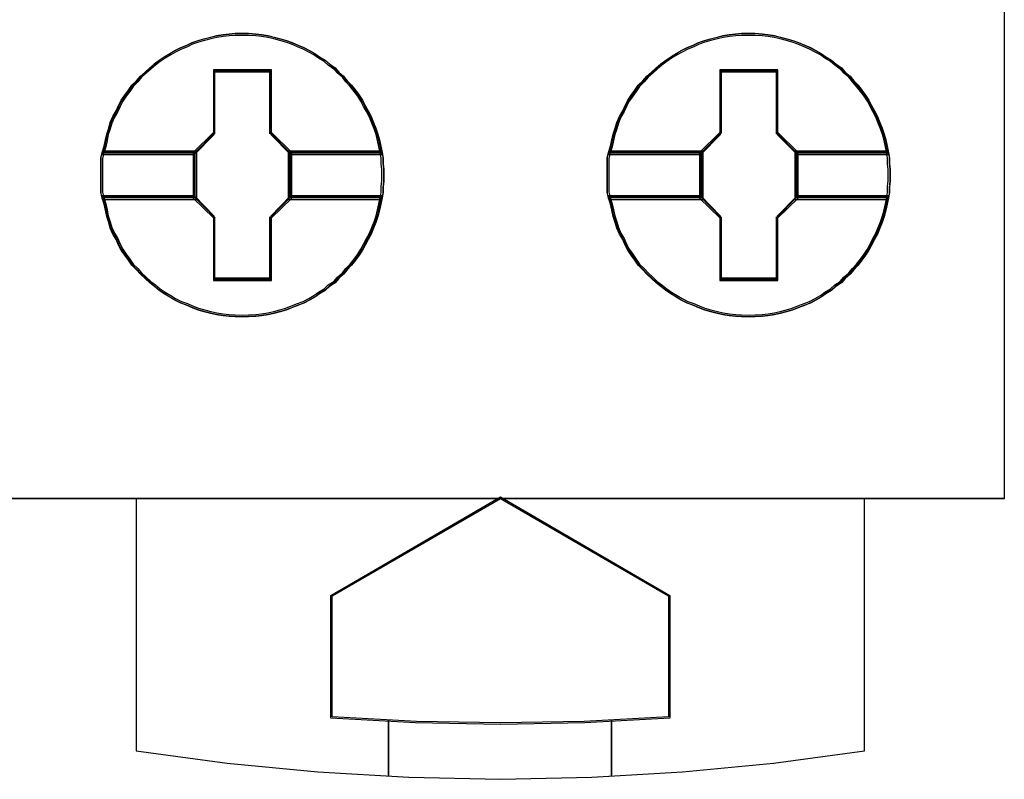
# Model space of a CAD drawing. Header units: millimetres. Extents: x -1290 to 1795, y -4192 to -1311.
# Tile 290 of 656: x 1438.03 to 1441.55, y -3724.18 to -3721.47. Entities that reach past the tile are written whole.
import ezdxf

# ---------------------------------------------------------------- set-up
doc = ezdxf.new("R2010")
doc.units = ezdxf.units.MM
doc.layers.add('45', color=7, linetype='Continuous')
doc.layers.add('Aparatura', color=7, linetype='Continuous', lineweight=13)

# ---------------------------------------------------------------- blocks, each defined once
blk = doc.blocks.new('*U230')
at = {"layer": '45', "color": 7}
for points in [[(405.515169, -383.516436), (423.516538, -383.516436), (423.516538, -383.516436), (423.516538, -466.476382), (423.516538, -466.476382), (405.515169, -466.476382), (405.515169, -466.476382), (405.515169, -383.516436), (405.515169, -383.516436)], [(405.520541, -383.520027), (423.511166, -383.520027), (423.511166, -466.470996), (405.520541, -466.470996), (405.520541, -383.520027)], [(412.432436, -460.695062), (412.432436, -460.801536), (412.420616, -460.902095), (412.420616, -461.002654), (412.402885, -461.103213), (412.379244, -461.215603), (412.355604, -461.322077), (412.326053, -461.434466), (412.290592, -461.540941), (412.24922, -461.6415), (412.207849, -461.747974), (412.154658, -461.842618), (412.101466, -461.943177), (412.054184, -462.03782), (411.995083, -462.126549), (411.930071, -462.215277), (411.859149, -462.304006), (411.782316, -462.386819), (411.717304, -462.463717), (411.628652, -462.540615), (411.56364, -462.617513), (411.463166, -462.682581), (411.386334, -462.753564), (411.285861, -462.812716), (411.203119, -462.871868), (411.108556, -462.925106), (411.008083, -462.978343), (410.907609, -463.019749), (410.795316, -463.061156), (410.694843, -463.102563), (410.58846, -463.132139), (410.476166, -463.161715), (410.369783, -463.185376), (410.25749, -463.203122), (410.151106, -463.214952), (410.021082, -463.220867), (409.914699, -463.226783), (409.778765, -463.220867), (409.672382, -463.214952), (409.560088, -463.203122), (409.447795, -463.185376), (409.341412, -463.161715), (409.223208, -463.132139), (409.116825, -463.102563), (409.010442, -463.061156), (408.915879, -463.019749), (408.809495, -462.978343), (408.703112, -462.925106), (408.614459, -462.871868), (408.513986, -462.812716), (408.425334, -462.753564), (408.336681, -462.682581), (408.253938, -462.617513), (408.171196, -462.540615), (408.088453, -462.463717), (408.017531, -462.386819), (407.934789, -462.304006), (407.875687, -462.215277), (407.810675, -462.126549), (407.745663, -462.03782), (407.698381, -461.943177), (407.65701, -461.842618), (407.597908, -461.747974), (407.550627, -461.6415), (407.521076, -461.540941), (407.485615, -461.434466), (407.461974, -461.322077), (407.438334, -461.215603), (407.402872, -461.103213), (407.379232, -461.002654), (407.379232, -460.902095), (407.379232, -460.801536), (407.379232, -460.695062), (407.379232, -460.594503), (407.379232, -460.493944), (407.379232, -460.393385), (407.402872, -460.292826), (407.438334, -460.180436), (407.461974, -460.068047), (407.485615, -459.961573), (407.521076, -459.855098), (407.550627, -459.754539), (407.597908, -459.648065), (407.65701, -459.547506), (407.698381, -459.452862), (407.745663, -459.358219), (407.810675, -459.26949), (407.875687, -459.180762), (407.934789, -459.092033), (408.017531, -459.00922), (408.088453, -458.926407), (408.171196, -458.855424), (408.253938, -458.778526), (408.336681, -458.707543), (408.425334, -458.642475), (408.513986, -458.583323), (408.614459, -458.524171), (408.703112, -458.470933), (408.809495, -458.417696), (408.915879, -458.37629), (409.010442, -458.328968), (409.116825, -458.293476), (409.223208, -458.2639), (409.341412, -458.234324), (409.447795, -458.210663), (409.560088, -458.192917), (409.672382, -458.181087), (409.778765, -458.169256), (409.914699, -458.169256), (410.021082, -458.169256), (410.151106, -458.181087), (410.25749, -458.192917), (410.369783, -458.210663), (410.476166, -458.234324), (410.58846, -458.2639), (410.694843, -458.293476), (410.795316, -458.328968), (410.907609, -458.37629), (411.008083, -458.417696), (411.108556, -458.470933), (411.203119, -458.524171), (411.285861, -458.583323), (411.386334, -458.642475), (411.463166, -458.707543), (411.56364, -458.778526), (411.628652, -458.855424), (411.717304, -458.926407), (411.782316, -459.00922), (411.859149, -459.092033), (411.930071, -459.180762), (411.995083, -459.26949), (412.054184, -459.358219), (412.101466, -459.452862), (412.154658, -459.547506), (412.207849, -459.648065), (412.24922, -459.754539), (412.290592, -459.855098), (412.326053, -459.961573), (412.355604, -460.068047), (412.379244, -460.180436), (412.402885, -460.292826), (412.420616, -460.393385), (412.420616, -460.493944), (412.432436, -460.594503), (412.432436, -460.695062)], [(409.914072, -458.169256), (409.778152, -458.169256), (409.67178, -458.181289), (409.559498, -458.193321), (409.447217, -458.21137), (409.340845, -458.235435), (409.222654, -458.265516), (409.116282, -458.295597), (409.00991, -458.331694), (408.915357, -458.379824), (408.808985, -458.421937), (408.702613, -458.476083), (408.613969, -458.530229), (408.513507, -458.590391), (408.424863, -458.650553), (408.33622, -458.716731), (408.253486, -458.788925), (408.170753, -458.867136), (408.088019, -458.93933), (408.017104, -459.023557), (407.93437, -459.107784), (407.875275, -459.198027), (407.81027, -459.28827), (407.745264, -459.378513), (407.697988, -459.474772), (407.656621, -459.571032), (407.597526, -459.673307), (407.550249, -459.781599), (407.520701, -459.883874), (407.485244, -459.992166), (407.461606, -460.100458), (407.437967, -460.214765), (407.40251, -460.329073), (409.051276, -460.329073), (409.40585, -459.968101), (409.40585, -458.837055), (410.416384, -458.837055), (410.416384, -459.968101), (410.770957, -460.329073), (412.401995, -460.329073), (412.378357, -460.214765), (412.354719, -460.100458), (412.325171, -459.992166), (412.289713, -459.883874), (412.248347, -459.781599), (412.20698, -459.673307), (412.153794, -459.571032), (412.100608, -459.474772), (412.053331, -459.378513), (411.994236, -459.28827), (411.929231, -459.198027), (411.858316, -459.107784), (411.781492, -459.023557), (411.716486, -458.93933), (411.627843, -458.867136), (411.562838, -458.788925), (411.462376, -458.716731), (411.385551, -458.650553), (411.285089, -458.590391), (411.202355, -458.530229), (411.107802, -458.476083), (411.00734, -458.421937), (410.906877, -458.379824), (410.794596, -458.331694), (410.694133, -458.295597), (410.587761, -458.265516), (410.47548, -458.235435), (410.369108, -458.21137), (410.256826, -458.193321), (410.150454, -458.181289), (410.020444, -458.169256), (409.914072, -458.169256)], [(407.40251, -460.329073), (409.051276, -460.329073), (409.40585, -459.968101), (409.40585, -458.837055), (410.416384, -458.837055), (410.416384, -459.968101), (410.770957, -460.329073), (412.401995, -460.329073), (412.378357, -460.214765), (412.354719, -460.100458), (412.325171, -459.992166), (412.289713, -459.883874), (412.248347, -459.781599), (412.20698, -459.673307), (412.153794, -459.571032), (412.100608, -459.474772), (412.053331, -459.378513), (411.994236, -459.28827), (411.929231, -459.198027), (411.858316, -459.107784), (411.781492, -459.023557), (411.716486, -458.93933), (411.627843, -458.867136), (411.562838, -458.788925), (411.462376, -458.716731), (411.385551, -458.650553), (411.285089, -458.590391), (411.202355, -458.530229), (411.107802, -458.476083), (411.00734, -458.421937), (410.906877, -458.379824), (410.794596, -458.331694), (410.694133, -458.295597), (410.587761, -458.265516), (410.47548, -458.235435), (410.369108, -458.21137), (410.256826, -458.193321), (410.150454, -458.181289), (410.020444, -458.169256), (409.914072, -458.169256), (409.778152, -458.169256), (409.67178, -458.181289), (409.559498, -458.193321), (409.447217, -458.21137), (409.340845, -458.235435), (409.222654, -458.265516), (409.116282, -458.295597), (409.00991, -458.331694), (408.915357, -458.379824), (408.808985, -458.421937), (408.702613, -458.476083), (408.613969, -458.530229), (408.513507, -458.590391), (408.424863, -458.650553), (408.33622, -458.716731), (408.253486, -458.788925), (408.170753, -458.867136), (408.088019, -458.93933), (408.017104, -459.023557), (407.93437, -459.107784), (407.875275, -459.198027), (407.81027, -459.28827), (407.745264, -459.378513), (407.697988, -459.474772), (407.656621, -459.571032), (407.597526, -459.673307), (407.550249, -459.781599), (407.520701, -459.883874), (407.485244, -459.992166), (407.461606, -460.100458), (407.437967, -460.214765), (407.40251, -460.329073)], [(409.913928, -458.199778), (409.779663, -458.199778), (409.674587, -458.21147), (409.563672, -458.223162), (409.452758, -458.240701), (409.347681, -458.264085), (409.23093, -458.293316), (409.125853, -458.322547), (409.020776, -458.357624), (408.927375, -458.404393), (408.822298, -458.445317), (408.717221, -458.497932), (408.629658, -458.550548), (408.530418, -458.609009), (408.442855, -458.667471), (408.355291, -458.731779), (408.273564, -458.801933), (408.191838, -458.877933), (408.110112, -458.948087), (408.040061, -459.029934), (407.958334, -459.11178), (407.899959, -459.199472), (407.835745, -459.287165), (407.771531, -459.374857), (407.724831, -459.468396), (407.683968, -459.561935), (407.625592, -459.66132), (407.578891, -459.766551), (407.549703, -459.865936), (407.514677, -459.971167), (407.491327, -460.076398), (407.467977, -460.187475), (407.432951, -460.298552), (409.061639, -460.298552), (409.411895, -459.947782), (409.411895, -458.848702), (410.410123, -458.848702), (410.410123, -459.947782), (410.760379, -460.298552), (412.371554, -460.298552), (412.348204, -460.187475), (412.324853, -460.076398), (412.295665, -459.971167), (412.26064, -459.865936), (412.219777, -459.766551), (412.178914, -459.66132), (412.126375, -459.561935), (412.073837, -459.468396), (412.027136, -459.374857), (411.96876, -459.287165), (411.904547, -459.199472), (411.834496, -459.11178), (411.758607, -459.029934), (411.694393, -458.948087), (411.60683, -458.877933), (411.542616, -458.801933), (411.443377, -458.731779), (411.367488, -458.667471), (411.268249, -458.609009), (411.186523, -458.550548), (411.093121, -458.497932), (410.993882, -458.445317), (410.894643, -458.404393), (410.783729, -458.357624), (410.68449, -458.322547), (410.579413, -458.293316), (410.468499, -458.264085), (410.363422, -458.240701), (410.252508, -458.223162), (410.147431, -458.21147), (410.019004, -458.199778), (409.913928, -458.199778)], [(407.432951, -460.298552), (409.061639, -460.298552), (409.411895, -459.947782), (409.411895, -458.848702), (410.410123, -458.848702), (410.410123, -459.947782), (410.760379, -460.298552), (412.371554, -460.298552), (412.348204, -460.187475), (412.324853, -460.076398), (412.295665, -459.971167), (412.26064, -459.865936), (412.219777, -459.766551), (412.178914, -459.66132), (412.126375, -459.561935), (412.073837, -459.468396), (412.027136, -459.374857), (411.96876, -459.287165), (411.904547, -459.199472), (411.834496, -459.11178), (411.758607, -459.029934), (411.694393, -458.948087), (411.60683, -458.877933), (411.542616, -458.801933), (411.443377, -458.731779), (411.367488, -458.667471), (411.268249, -458.609009), (411.186523, -458.550548), (411.093121, -458.497932), (410.993882, -458.445317), (410.894643, -458.404393), (410.783729, -458.357624), (410.68449, -458.322547), (410.579413, -458.293316), (410.468499, -458.264085), (410.363422, -458.240701), (410.252508, -458.223162), (410.147431, -458.21147), (410.019004, -458.199778), (409.913928, -458.199778), (409.779663, -458.199778), (409.674587, -458.21147), (409.563672, -458.223162), (409.452758, -458.240701), (409.347681, -458.264085), (409.23093, -458.293316), (409.125853, -458.322547), (409.020776, -458.357624), (408.927375, -458.404393), (408.822298, -458.445317), (408.717221, -458.497932), (408.629658, -458.550548), (408.530418, -458.609009), (408.442855, -458.667471), (408.355291, -458.731779), (408.273564, -458.801933), (408.191838, -458.877933), (408.110112, -458.948087), (408.040061, -459.029934), (407.958334, -459.11178), (407.899959, -459.199472), (407.835745, -459.287165), (407.771531, -459.374857), (407.724831, -459.468396), (407.683968, -459.561935), (407.625592, -459.66132), (407.578891, -459.766551), (407.549703, -459.865936), (407.514677, -459.971167), (407.491327, -460.076398), (407.467977, -460.187475), (407.432951, -460.298552)], [(421.476991, -460.695062), (421.476991, -460.801536), (421.465171, -460.902095), (421.465171, -461.002654), (421.44744, -461.103213), (421.4238, -461.215603), (421.400159, -461.322077), (421.370608, -461.434466), (421.335147, -461.540941), (421.293776, -461.6415), (421.252404, -461.747974), (421.199213, -461.842618), (421.146021, -461.943177), (421.09874, -462.03782), (421.039638, -462.126549), (420.974626, -462.215277), (420.903704, -462.304006), (420.826871, -462.386819), (420.761859, -462.463717), (420.673207, -462.540615), (420.608195, -462.617513), (420.507722, -462.682581), (420.430889, -462.753564), (420.330416, -462.812716), (420.247674, -462.871868), (420.153111, -462.925106), (420.052638, -462.978343), (419.952165, -463.019749), (419.839871, -463.061156), (419.739398, -463.102563), (419.633015, -463.132139), (419.520722, -463.161715), (419.414338, -463.185376), (419.302045, -463.203122), (419.195662, -463.214952), (419.065638, -463.220867), (418.959254, -463.226783), (418.82332, -463.220867), (418.716937, -463.214952), (418.604644, -463.203122), (418.49235, -463.185376), (418.385967, -463.161715), (418.267763, -463.132139), (418.16138, -463.102563), (418.054997, -463.061156), (417.960434, -463.019749), (417.854051, -462.978343), (417.747667, -462.925106), (417.659015, -462.871868), (417.558542, -462.812716), (417.469889, -462.753564), (417.381236, -462.682581), (417.298494, -462.617513), (417.215751, -462.540615), (417.133009, -462.463717), (417.062086, -462.386819), (416.979344, -462.304006), (416.920242, -462.215277), (416.85523, -462.126549), (416.790218, -462.03782), (416.742937, -461.943177), (416.701565, -461.842618), (416.642464, -461.747974), (416.595182, -461.6415), (416.565631, -461.540941), (416.53017, -461.434466), (416.50653, -461.322077), (416.482889, -461.215603), (416.447428, -461.103213), (416.423787, -461.002654), (416.423787, -460.902095), (416.423787, -460.801536), (416.423787, -460.695062), (416.423787, -460.594503), (416.423787, -460.493944), (416.423787, -460.393385), (416.447428, -460.292826), (416.482889, -460.180436), (416.50653, -460.068047), (416.53017, -459.961573), (416.565631, -459.855098), (416.595182, -459.754539), (416.642464, -459.648065), (416.701565, -459.547506), (416.742937, -459.452862), (416.790218, -459.358219), (416.85523, -459.26949), (416.920242, -459.180762), (416.979344, -459.092033), (417.062086, -459.00922), (417.133009, -458.926407), (417.215751, -458.855424), (417.298494, -458.778526), (417.381236, -458.707543), (417.469889, -458.642475), (417.558542, -458.583323), (417.659015, -458.524171), (417.747667, -458.470933), (417.854051, -458.417696), (417.960434, -458.37629), (418.054997, -458.328968), (418.16138, -458.293476), (418.267763, -458.2639), (418.385967, -458.234324), (418.49235, -458.210663), (418.604644, -458.192917), (418.716937, -458.181087), (418.82332, -458.169256), (418.959254, -458.169256), (419.065638, -458.169256), (419.195662, -458.181087), (419.302045, -458.192917), (419.414338, -458.210663), (419.520722, -458.234324), (419.633015, -458.2639), (419.739398, -458.293476), (419.839871, -458.328968), (419.952165, -458.37629), (420.052638, -458.417696), (420.153111, -458.470933), (420.247674, -458.524171), (420.330416, -458.583323), (420.430889, -458.642475), (420.507722, -458.707543), (420.608195, -458.778526), (420.673207, -458.855424), (420.761859, -458.926407), (420.826871, -459.00922), (420.903704, -459.092033), (420.974626, -459.180762), (421.039638, -459.26949), (421.09874, -459.358219), (421.146021, -459.452862), (421.199213, -459.547506), (421.252404, -459.648065), (421.293776, -459.754539), (421.335147, -459.855098), (421.370608, -459.961573), (421.400159, -460.068047), (421.4238, -460.180436), (421.44744, -460.292826), (421.465171, -460.393385), (421.465171, -460.493944), (421.476991, -460.594503), (421.476991, -460.695062)], [(418.958627, -458.169256), (418.822707, -458.169256), (418.716335, -458.181289), (418.604054, -458.193321), (418.491772, -458.21137), (418.3854, -458.235435), (418.267209, -458.265516), (418.160837, -458.295597), (418.054465, -458.331694), (417.959912, -458.379824), (417.85354, -458.421937), (417.747168, -458.476083), (417.658525, -458.530229), (417.558062, -458.590391), (417.469419, -458.650553), (417.380775, -458.716731), (417.298042, -458.788925), (417.215308, -458.867136), (417.132574, -458.93933), (417.061659, -459.023557), (416.978926, -459.107784), (416.91983, -459.198027), (416.854825, -459.28827), (416.78982, -459.378513), (416.742543, -459.474772), (416.701176, -459.571032), (416.642081, -459.673307), (416.594804, -459.781599), (416.565257, -459.883874), (416.529799, -459.992166), (416.506161, -460.100458), (416.482523, -460.214765), (416.447065, -460.329073), (418.095832, -460.329073), (418.450405, -459.968101), (418.450405, -458.837055), (419.460939, -458.837055), (419.460939, -459.968101), (419.815513, -460.329073), (421.44655, -460.329073), (421.422912, -460.214765), (421.399274, -460.100458), (421.369726, -459.992166), (421.334269, -459.883874), (421.292902, -459.781599), (421.251535, -459.673307), (421.198349, -459.571032), (421.145163, -459.474772), (421.097886, -459.378513), (421.038791, -459.28827), (420.973786, -459.198027), (420.902871, -459.107784), (420.826047, -459.023557), (420.761042, -458.93933), (420.672398, -458.867136), (420.607393, -458.788925), (420.506931, -458.716731), (420.430107, -458.650553), (420.329644, -458.590391), (420.24691, -458.530229), (420.152357, -458.476083), (420.051895, -458.421937), (419.951432, -458.379824), (419.839151, -458.331694), (419.738688, -458.295597), (419.632316, -458.265516), (419.520035, -458.235435), (419.413663, -458.21137), (419.301381, -458.193321), (419.195009, -458.181289), (419.064999, -458.169256), (418.958627, -458.169256)], [(416.447065, -460.329073), (418.095832, -460.329073), (418.450405, -459.968101), (418.450405, -458.837055), (419.460939, -458.837055), (419.460939, -459.968101), (419.815513, -460.329073), (421.44655, -460.329073), (421.422912, -460.214765), (421.399274, -460.100458), (421.369726, -459.992166), (421.334269, -459.883874), (421.292902, -459.781599), (421.251535, -459.673307), (421.198349, -459.571032), (421.145163, -459.474772), (421.097886, -459.378513), (421.038791, -459.28827), (420.973786, -459.198027), (420.902871, -459.107784), (420.826047, -459.023557), (420.761042, -458.93933), (420.672398, -458.867136), (420.607393, -458.788925), (420.506931, -458.716731), (420.430107, -458.650553), (420.329644, -458.590391), (420.24691, -458.530229), (420.152357, -458.476083), (420.051895, -458.421937), (419.951432, -458.379824), (419.839151, -458.331694), (419.738688, -458.295597), (419.632316, -458.265516), (419.520035, -458.235435), (419.413663, -458.21137), (419.301381, -458.193321), (419.195009, -458.181289), (419.064999, -458.169256), (418.958627, -458.169256), (418.822707, -458.169256), (418.716335, -458.181289), (418.604054, -458.193321), (418.491772, -458.21137), (418.3854, -458.235435), (418.267209, -458.265516), (418.160837, -458.295597), (418.054465, -458.331694), (417.959912, -458.379824), (417.85354, -458.421937), (417.747168, -458.476083), (417.658525, -458.530229), (417.558062, -458.590391), (417.469419, -458.650553), (417.380775, -458.716731), (417.298042, -458.788925), (417.215308, -458.867136), (417.132574, -458.93933), (417.061659, -459.023557), (416.978926, -459.107784), (416.91983, -459.198027), (416.854825, -459.28827), (416.78982, -459.378513), (416.742543, -459.474772), (416.701176, -459.571032), (416.642081, -459.673307), (416.594804, -459.781599), (416.565257, -459.883874), (416.529799, -459.992166), (416.506161, -460.100458), (416.482523, -460.214765), (416.447065, -460.329073)], [(418.958483, -458.199778), (418.824218, -458.199778), (418.719142, -458.21147), (418.608228, -458.223162), (418.497313, -458.240701), (418.392237, -458.264085), (418.275485, -458.293316), (418.170408, -458.322547), (418.065331, -458.357624), (417.97193, -458.404393), (417.866853, -458.445317), (417.761777, -458.497932), (417.674213, -458.550548), (417.574974, -458.609009), (417.48741, -458.667471), (417.399846, -458.731779), (417.31812, -458.801933), (417.236393, -458.877933), (417.154667, -458.948087), (417.084616, -459.029934), (417.00289, -459.11178), (416.944514, -459.199472), (416.8803, -459.287165), (416.816087, -459.374857), (416.769386, -459.468396), (416.728523, -459.561935), (416.670147, -459.66132), (416.623446, -459.766551), (416.594258, -459.865936), (416.559233, -459.971167), (416.535882, -460.076398), (416.512532, -460.187475), (416.477506, -460.298552), (418.106195, -460.298552), (418.45645, -459.947782), (418.45645, -458.848702), (419.454678, -458.848702), (419.454678, -459.947782), (419.804934, -460.298552), (421.416109, -460.298552), (421.392759, -460.187475), (421.369409, -460.076398), (421.340221, -459.971167), (421.305195, -459.865936), (421.264332, -459.766551), (421.223469, -459.66132), (421.17093, -459.561935), (421.118392, -459.468396), (421.071691, -459.374857), (421.013315, -459.287165), (420.949102, -459.199472), (420.879051, -459.11178), (420.803162, -459.029934), (420.738949, -458.948087), (420.651385, -458.877933), (420.587171, -458.801933), (420.487932, -458.731779), (420.412043, -458.667471), (420.312804, -458.609009), (420.231078, -458.550548), (420.137677, -458.497932), (420.038438, -458.445317), (419.939199, -458.404393), (419.828284, -458.357624), (419.729045, -458.322547), (419.623969, -458.293316), (419.513054, -458.264085), (419.407978, -458.240701), (419.297063, -458.223162), (419.191987, -458.21147), (419.06356, -458.199778), (418.958483, -458.199778)], [(416.477506, -460.298552), (418.106195, -460.298552), (418.45645, -459.947782), (418.45645, -458.848702), (419.454678, -458.848702), (419.454678, -459.947782), (419.804934, -460.298552), (421.416109, -460.298552), (421.392759, -460.187475), (421.369409, -460.076398), (421.340221, -459.971167), (421.305195, -459.865936), (421.264332, -459.766551), (421.223469, -459.66132), (421.17093, -459.561935), (421.118392, -459.468396), (421.071691, -459.374857), (421.013315, -459.287165), (420.949102, -459.199472), (420.879051, -459.11178), (420.803162, -459.029934), (420.738949, -458.948087), (420.651385, -458.877933), (420.587171, -458.801933), (420.487932, -458.731779), (420.412043, -458.667471), (420.312804, -458.609009), (420.231078, -458.550548), (420.137677, -458.497932), (420.038438, -458.445317), (419.939199, -458.404393), (419.828284, -458.357624), (419.729045, -458.322547), (419.623969, -458.293316), (419.513054, -458.264085), (419.407978, -458.240701), (419.297063, -458.223162), (419.191987, -458.21147), (419.06356, -458.199778), (418.958483, -458.199778), (418.824218, -458.199778), (418.719142, -458.21147), (418.608228, -458.223162), (418.497313, -458.240701), (418.392237, -458.264085), (418.275485, -458.293316), (418.170408, -458.322547), (418.065331, -458.357624), (417.97193, -458.404393), (417.866853, -458.445317), (417.761777, -458.497932), (417.674213, -458.550548), (417.574974, -458.609009), (417.48741, -458.667471), (417.399846, -458.731779), (417.31812, -458.801933), (417.236393, -458.877933), (417.154667, -458.948087), (417.084616, -459.029934), (417.00289, -459.11178), (416.944514, -459.199472), (416.8803, -459.287165), (416.816087, -459.374857), (416.769386, -459.468396), (416.728523, -459.561935), (416.670147, -459.66132), (416.623446, -459.766551), (416.594258, -459.865936), (416.559233, -459.971167), (416.535882, -460.076398), (416.512532, -460.187475), (416.477506, -460.298552)], [(410.428906, -458.817381), (409.393506, -458.817381), (409.393506, -459.933941), (409.030208, -460.29029), (409.030208, -461.103954), (409.393506, -461.460303), (409.393506, -462.576863), (410.428906, -462.576863), (410.428906, -461.460303), (410.792204, -461.103954), (410.792204, -460.29029), (410.428906, -459.933941), (410.428906, -458.817381)], [(410.411387, -458.847902), (409.412815, -458.847902), (409.412815, -459.946333), (409.062439, -460.296896), (409.062439, -461.097348), (409.412815, -461.447911), (409.412815, -462.546342), (410.411387, -462.546342), (410.411387, -461.447911), (410.761763, -461.097348), (410.761763, -460.296896), (410.411387, -459.946333), (410.411387, -458.847902)], [(409.404453, -458.840721), (410.419749, -458.840721), (409.404453, -458.840721)], [(409.404453, -459.955639), (409.404453, -458.840721), (409.404453, -459.955639)], [(410.401843, -459.955639), (410.401843, -458.840721), (410.401843, -459.955639)], [(419.473461, -458.817381), (418.438061, -458.817381), (418.438061, -459.933941), (418.074763, -460.29029), (418.074763, -461.103954), (418.438061, -461.460303), (418.438061, -462.576863), (419.473461, -462.576863), (419.473461, -461.460303), (419.836759, -461.103954), (419.836759, -460.29029), (419.473461, -459.933941), (419.473461, -458.817381)], [(419.455942, -458.847902), (418.457371, -458.847902), (418.457371, -459.946333), (418.106995, -460.296896), (418.106995, -461.097348), (418.457371, -461.447911), (418.457371, -462.546342), (419.455942, -462.546342), (419.455942, -461.447911), (419.806318, -461.097348), (419.806318, -460.296896), (419.455942, -459.946333), (419.455942, -458.847902)], [(418.449008, -458.840721), (419.464305, -458.840721), (418.449008, -458.840721)], [(418.449008, -459.955639), (418.449008, -458.840721), (418.449008, -459.955639)], [(419.446398, -459.955639), (419.446398, -458.840721), (419.446398, -459.955639)], [(409.053486, -460.305734), (409.420569, -459.937685), (409.053486, -460.305734)], [(410.768925, -460.305734), (410.401843, -459.937685), (410.768925, -460.305734)], [(418.098041, -460.305734), (418.465124, -459.937685), (418.098041, -460.305734)], [(419.813481, -460.305734), (419.446398, -459.937685), (419.813481, -460.305734)], [(409.094671, -460.266236), (407.403478, -460.266236), (407.379232, -460.373394), (407.379232, -460.480552), (407.379232, -460.58771), (407.379232, -460.694868), (407.379232, -460.808329), (407.379232, -460.915487), (407.379232, -461.022645), (407.403478, -461.129803), (409.094671, -461.129803), (409.094671, -460.266236)], [(409.094671, -461.129803), (409.094671, -460.266236), (407.403478, -460.266236), (407.379232, -460.373394), (407.379232, -460.480552), (407.379232, -460.58771), (407.379232, -460.694868), (407.379232, -460.808329), (407.379232, -460.915487), (407.379232, -461.022645), (407.403478, -461.129803), (409.094671, -461.129803)], [(409.06423, -460.296757), (407.433059, -460.296757), (407.409673, -460.396117), (407.409673, -460.495478), (407.409673, -460.594839), (407.409673, -460.694199), (407.409673, -460.799405), (407.409673, -460.898766), (407.409673, -460.998126), (407.433059, -461.097487), (409.06423, -461.097487), (409.06423, -460.296757)], [(409.06423, -461.097487), (409.06423, -460.296757), (407.433059, -460.296757), (407.409673, -460.396117), (407.409673, -460.495478), (407.409673, -460.594839), (407.409673, -460.694199), (407.409673, -460.799405), (407.409673, -460.898766), (407.409673, -460.998126), (407.433059, -461.097487), (409.06423, -461.097487)], [(407.425789, -460.289575), (409.071393, -460.289575), (407.425789, -460.289575)], [(409.053486, -460.289575), (409.053486, -461.106464), (409.053486, -460.289575)], [(412.402135, -460.266236), (410.729531, -460.266236), (410.729531, -461.129803), (412.402135, -461.129803), (412.420316, -461.022645), (412.420316, -460.915487), (412.432436, -460.808329), (412.432436, -460.694868), (412.432436, -460.58771), (412.420316, -460.480552), (412.420316, -460.373394), (412.402135, -460.266236)], [(410.729531, -460.266236), (410.729531, -461.129803), (412.402135, -461.129803), (412.420316, -461.022645), (412.420316, -460.915487), (412.432436, -460.808329), (412.432436, -460.694868), (412.432436, -460.58771), (412.420316, -460.480552), (412.420316, -460.373394), (412.402135, -460.266236), (410.729531, -460.266236)], [(410.75281, -460.289575), (412.378717, -460.289575), (410.75281, -460.289575)], [(410.75281, -460.289575), (410.75281, -461.106464), (410.75281, -460.289575)], [(412.372778, -460.296757), (410.759972, -460.296757), (410.759972, -461.097487), (412.372778, -461.097487), (412.390308, -460.998126), (412.390308, -460.898766), (412.401995, -460.799405), (412.401995, -460.694199), (412.401995, -460.594839), (412.390308, -460.495478), (412.390308, -460.396117), (412.372778, -460.296757)], [(410.759972, -460.296757), (410.759972, -461.097487), (412.372778, -461.097487), (412.390308, -460.998126), (412.390308, -460.898766), (412.401995, -460.799405), (412.401995, -460.694199), (412.401995, -460.594839), (412.390308, -460.495478), (412.390308, -460.396117), (412.372778, -460.296757), (410.759972, -460.296757)], [(418.139226, -460.266236), (416.448033, -460.266236), (416.423787, -460.373394), (416.423787, -460.480552), (416.423787, -460.58771), (416.423787, -460.694868), (416.423787, -460.808329), (416.423787, -460.915487), (416.423787, -461.022645), (416.448033, -461.129803), (418.139226, -461.129803), (418.139226, -460.266236)], [(418.139226, -461.129803), (418.139226, -460.266236), (416.448033, -460.266236), (416.423787, -460.373394), (416.423787, -460.480552), (416.423787, -460.58771), (416.423787, -460.694868), (416.423787, -460.808329), (416.423787, -460.915487), (416.423787, -461.022645), (416.448033, -461.129803), (418.139226, -461.129803)], [(418.108785, -460.296757), (416.477614, -460.296757), (416.454228, -460.396117), (416.454228, -460.495478), (416.454228, -460.594839), (416.454228, -460.694199), (416.454228, -460.799405), (416.454228, -460.898766), (416.454228, -460.998126), (416.477614, -461.097487), (418.108785, -461.097487), (418.108785, -460.296757)], [(418.108785, -461.097487), (418.108785, -460.296757), (416.477614, -460.296757), (416.454228, -460.396117), (416.454228, -460.495478), (416.454228, -460.594839), (416.454228, -460.694199), (416.454228, -460.799405), (416.454228, -460.898766), (416.454228, -460.998126), (416.477614, -461.097487), (418.108785, -461.097487)], [(416.470344, -460.289575), (418.115948, -460.289575), (416.470344, -460.289575)], [(418.098041, -460.289575), (418.098041, -461.106464), (418.098041, -460.289575)], [(421.446691, -460.266236), (419.774087, -460.266236), (419.774087, -461.129803), (421.446691, -461.129803), (421.464871, -461.022645), (421.464871, -460.915487), (421.476991, -460.808329), (421.476991, -460.694868), (421.476991, -460.58771), (421.464871, -460.480552), (421.464871, -460.373394), (421.446691, -460.266236)], [(419.774087, -460.266236), (419.774087, -461.129803), (421.446691, -461.129803), (421.464871, -461.022645), (421.464871, -460.915487), (421.476991, -460.808329), (421.476991, -460.694868), (421.476991, -460.58771), (421.464871, -460.480552), (421.464871, -460.373394), (421.446691, -460.266236), (419.774087, -460.266236)], [(419.797365, -460.289575), (421.423272, -460.289575), (419.797365, -460.289575)], [(419.797365, -460.289575), (419.797365, -461.106464), (419.797365, -460.289575)], [(421.415574, -460.296757), (419.804528, -460.296757), (419.804528, -461.097487), (421.415574, -461.097487), (421.433085, -460.998126), (421.433085, -460.898766), (421.44476, -460.799405), (421.44476, -460.694199), (421.44476, -460.594839), (421.433085, -460.495478), (421.433085, -460.396117), (421.415574, -460.296757)], [(419.804528, -460.296757), (419.804528, -461.097487), (421.415574, -461.097487), (421.433085, -460.998126), (421.433085, -460.898766), (421.44476, -460.799405), (421.44476, -460.694199), (421.44476, -460.594839), (421.433085, -460.495478), (421.433085, -460.396117), (421.415574, -460.296757), (419.804528, -460.296757)], [(412.401995, -461.06517), (410.770957, -461.06517), (410.416384, -461.426443), (410.416384, -462.558429), (409.40585, -462.558429), (409.40585, -461.426443), (409.051276, -461.06517), (407.40251, -461.06517), (407.437967, -461.179573), (407.461606, -461.287955), (407.485244, -461.402358), (407.520701, -461.510739), (407.550249, -461.6131), (407.597526, -461.721482), (407.656621, -461.817821), (407.697988, -461.920181), (407.745264, -462.016521), (407.81027, -462.106839), (407.875275, -462.197157), (407.93437, -462.287475), (408.017104, -462.371772), (408.088019, -462.450047), (408.170753, -462.528323), (408.253486, -462.606599), (408.33622, -462.672832), (408.424863, -462.745086), (408.513507, -462.805298), (408.613969, -462.86551), (408.702613, -462.919701), (408.808985, -462.973892), (408.915357, -463.01604), (409.00991, -463.058189), (409.116282, -463.100337), (409.222654, -463.130443), (409.340845, -463.160549), (409.447217, -463.184634), (409.559498, -463.202698), (409.67178, -463.21474), (409.778152, -463.220761), (409.914072, -463.226783), (410.020444, -463.220761), (410.150454, -463.21474), (410.256826, -463.202698), (410.369108, -463.184634), (410.47548, -463.160549), (410.587761, -463.130443), (410.694133, -463.100337), (410.794596, -463.058189), (410.906877, -463.01604), (411.00734, -462.973892), (411.107802, -462.919701), (411.202355, -462.86551), (411.285089, -462.805298), (411.385551, -462.745086), (411.462376, -462.672832), (411.562838, -462.606599), (411.627843, -462.528323), (411.716486, -462.450047), (411.781492, -462.371772), (411.858316, -462.287475), (411.929231, -462.197157), (411.994236, -462.106839), (412.053331, -462.016521), (412.100608, -461.920181), (412.153794, -461.817821), (412.20698, -461.721482), (412.248347, -461.6131), (412.289713, -461.510739), (412.325171, -461.402358), (412.354719, -461.287955), (412.378357, -461.179573), (412.401995, -461.06517)], [(409.40585, -462.558429), (409.40585, -461.426443), (409.051276, -461.06517), (407.40251, -461.06517), (407.437967, -461.179573), (407.461606, -461.287955), (407.485244, -461.402358), (407.520701, -461.510739), (407.550249, -461.6131), (407.597526, -461.721482), (407.656621, -461.817821), (407.697988, -461.920181), (407.745264, -462.016521), (407.81027, -462.106839), (407.875275, -462.197157), (407.93437, -462.287475), (408.017104, -462.371772), (408.088019, -462.450047), (408.170753, -462.528323), (408.253486, -462.606599), (408.33622, -462.672832), (408.424863, -462.745086), (408.513507, -462.805298), (408.613969, -462.86551), (408.702613, -462.919701), (408.808985, -462.973892), (408.915357, -463.01604), (409.00991, -463.058189), (409.116282, -463.100337), (409.222654, -463.130443), (409.340845, -463.160549), (409.447217, -463.184634), (409.559498, -463.202698), (409.67178, -463.21474), (409.778152, -463.220761), (409.914072, -463.226783), (410.020444, -463.220761), (410.150454, -463.21474), (410.256826, -463.202698), (410.369108, -463.184634), (410.47548, -463.160549), (410.587761, -463.130443), (410.694133, -463.100337), (410.794596, -463.058189), (410.906877, -463.01604), (411.00734, -462.973892), (411.107802, -462.919701), (411.202355, -462.86551), (411.285089, -462.805298), (411.385551, -462.745086), (411.462376, -462.672832), (411.562838, -462.606599), (411.627843, -462.528323), (411.716486, -462.450047), (411.781492, -462.371772), (411.858316, -462.287475), (411.929231, -462.197157), (411.994236, -462.106839), (412.053331, -462.016521), (412.100608, -461.920181), (412.153794, -461.817821), (412.20698, -461.721482), (412.248347, -461.6131), (412.289713, -461.510739), (412.325171, -461.402358), (412.354719, -461.287955), (412.378357, -461.179573), (412.401995, -461.06517), (410.770957, -461.06517), (410.416384, -461.426443), (410.416384, -462.558429), (409.40585, -462.558429)], [(421.44655, -461.06517), (419.815513, -461.06517), (419.460939, -461.426443), (419.460939, -462.558429), (418.450405, -462.558429), (418.450405, -461.426443), (418.095832, -461.06517), (416.447065, -461.06517), (416.482523, -461.179573), (416.506161, -461.287955), (416.529799, -461.402358), (416.565257, -461.510739), (416.594804, -461.6131), (416.642081, -461.721482), (416.701176, -461.817821), (416.742543, -461.920181), (416.78982, -462.016521), (416.854825, -462.106839), (416.91983, -462.197157), (416.978926, -462.287475), (417.061659, -462.371772), (417.132574, -462.450047), (417.215308, -462.528323), (417.298042, -462.606599), (417.380775, -462.672832), (417.469419, -462.745086), (417.558062, -462.805298), (417.658525, -462.86551), (417.747168, -462.919701), (417.85354, -462.973892), (417.959912, -463.01604), (418.054465, -463.058189), (418.160837, -463.100337), (418.267209, -463.130443), (418.3854, -463.160549), (418.491772, -463.184634), (418.604054, -463.202698), (418.716335, -463.21474), (418.822707, -463.220761), (418.958627, -463.226783), (419.064999, -463.220761), (419.195009, -463.21474), (419.301381, -463.202698), (419.413663, -463.184634), (419.520035, -463.160549), (419.632316, -463.130443), (419.738688, -463.100337), (419.839151, -463.058189), (419.951432, -463.01604), (420.051895, -462.973892), (420.152357, -462.919701), (420.24691, -462.86551), (420.329644, -462.805298), (420.430107, -462.745086), (420.506931, -462.672832), (420.607393, -462.606599), (420.672398, -462.528323), (420.761042, -462.450047), (420.826047, -462.371772), (420.902871, -462.287475), (420.973786, -462.197157), (421.038791, -462.106839), (421.097886, -462.016521), (421.145163, -461.920181), (421.198349, -461.817821), (421.251535, -461.721482), (421.292902, -461.6131), (421.334269, -461.510739), (421.369726, -461.402358), (421.399274, -461.287955), (421.422912, -461.179573), (421.44655, -461.06517)], [(418.450405, -462.558429), (418.450405, -461.426443), (418.095832, -461.06517), (416.447065, -461.06517), (416.482523, -461.179573), (416.506161, -461.287955), (416.529799, -461.402358), (416.565257, -461.510739), (416.594804, -461.6131), (416.642081, -461.721482), (416.701176, -461.817821), (416.742543, -461.920181), (416.78982, -462.016521), (416.854825, -462.106839), (416.91983, -462.197157), (416.978926, -462.287475), (417.061659, -462.371772), (417.132574, -462.450047), (417.215308, -462.528323), (417.298042, -462.606599), (417.380775, -462.672832), (417.469419, -462.745086), (417.558062, -462.805298), (417.658525, -462.86551), (417.747168, -462.919701), (417.85354, -462.973892), (417.959912, -463.01604), (418.054465, -463.058189), (418.160837, -463.100337), (418.267209, -463.130443), (418.3854, -463.160549), (418.491772, -463.184634), (418.604054, -463.202698), (418.716335, -463.21474), (418.822707, -463.220761), (418.958627, -463.226783), (419.064999, -463.220761), (419.195009, -463.21474), (419.301381, -463.202698), (419.413663, -463.184634), (419.520035, -463.160549), (419.632316, -463.130443), (419.738688, -463.100337), (419.839151, -463.058189), (419.951432, -463.01604), (420.051895, -462.973892), (420.152357, -462.919701), (420.24691, -462.86551), (420.329644, -462.805298), (420.430107, -462.745086), (420.506931, -462.672832), (420.607393, -462.606599), (420.672398, -462.528323), (420.761042, -462.450047), (420.826047, -462.371772), (420.902871, -462.287475), (420.973786, -462.197157), (421.038791, -462.106839), (421.097886, -462.016521), (421.145163, -461.920181), (421.198349, -461.817821), (421.251535, -461.721482), (421.292902, -461.6131), (421.334269, -461.510739), (421.369726, -461.402358), (421.399274, -461.287955), (421.422912, -461.179573), (421.44655, -461.06517), (419.815513, -461.06517), (419.460939, -461.426443), (419.460939, -462.558429), (418.450405, -462.558429)], [(407.425789, -461.08851), (409.071393, -461.08851), (407.425789, -461.08851)], [(412.371554, -461.095692), (410.760379, -461.095692), (410.410123, -461.446462), (410.410123, -462.545541), (409.411895, -462.545541), (409.411895, -461.446462), (409.061639, -461.095692), (407.432951, -461.095692), (407.467977, -461.206769), (407.491327, -461.312), (407.514677, -461.423077), (407.549703, -461.528308), (407.578891, -461.627693), (407.625592, -461.732924), (407.683968, -461.826463), (407.724831, -461.925847), (407.771531, -462.019386), (407.835745, -462.107079), (407.899959, -462.194771), (407.958334, -462.282464), (408.040061, -462.36431), (408.110112, -462.44031), (408.191838, -462.516311), (408.273564, -462.592311), (408.355291, -462.656619), (408.442855, -462.726773), (408.530418, -462.785234), (408.629658, -462.843696), (408.717221, -462.896312), (408.822298, -462.948927), (408.927375, -462.98985), (409.020776, -463.030773), (409.125853, -463.071697), (409.23093, -463.100927), (409.347681, -463.130158), (409.452758, -463.153543), (409.563672, -463.171081), (409.674587, -463.182774), (409.779663, -463.18862), (409.913928, -463.194466), (410.019004, -463.18862), (410.147431, -463.182774), (410.252508, -463.171081), (410.363422, -463.153543), (410.468499, -463.130158), (410.579413, -463.100927), (410.68449, -463.071697), (410.783729, -463.030773), (410.894643, -462.98985), (410.993882, -462.948927), (411.093121, -462.896312), (411.186523, -462.843696), (411.268249, -462.785234), (411.367488, -462.726773), (411.443377, -462.656619), (411.542616, -462.592311), (411.60683, -462.516311), (411.694393, -462.44031), (411.758607, -462.36431), (411.834496, -462.282464), (411.904547, -462.194771), (411.96876, -462.107079), (412.027136, -462.019386), (412.073837, -461.925847), (412.126375, -461.826463), (412.178914, -461.732924), (412.219777, -461.627693), (412.26064, -461.528308), (412.295665, -461.423077), (412.324853, -461.312), (412.348204, -461.206769), (412.371554, -461.095692)], [(409.411895, -462.545541), (409.411895, -461.446462), (409.061639, -461.095692), (407.432951, -461.095692), (407.467977, -461.206769), (407.491327, -461.312), (407.514677, -461.423077), (407.549703, -461.528308), (407.578891, -461.627693), (407.625592, -461.732924), (407.683968, -461.826463), (407.724831, -461.925847), (407.771531, -462.019386), (407.835745, -462.107079), (407.899959, -462.194771), (407.958334, -462.282464), (408.040061, -462.36431), (408.110112, -462.44031), (408.191838, -462.516311), (408.273564, -462.592311), (408.355291, -462.656619), (408.442855, -462.726773), (408.530418, -462.785234), (408.629658, -462.843696), (408.717221, -462.896312), (408.822298, -462.948927), (408.927375, -462.98985), (409.020776, -463.030773), (409.125853, -463.071697), (409.23093, -463.100927), (409.347681, -463.130158), (409.452758, -463.153543), (409.563672, -463.171081), (409.674587, -463.182774), (409.779663, -463.18862), (409.913928, -463.194466), (410.019004, -463.18862), (410.147431, -463.182774), (410.252508, -463.171081), (410.363422, -463.153543), (410.468499, -463.130158), (410.579413, -463.100927), (410.68449, -463.071697), (410.783729, -463.030773), (410.894643, -462.98985), (410.993882, -462.948927), (411.093121, -462.896312), (411.186523, -462.843696), (411.268249, -462.785234), (411.367488, -462.726773), (411.443377, -462.656619), (411.542616, -462.592311), (411.60683, -462.516311), (411.694393, -462.44031), (411.758607, -462.36431), (411.834496, -462.282464), (411.904547, -462.194771), (411.96876, -462.107079), (412.027136, -462.019386), (412.073837, -461.925847), (412.126375, -461.826463), (412.178914, -461.732924), (412.219777, -461.627693), (412.26064, -461.528308), (412.295665, -461.423077), (412.324853, -461.312), (412.348204, -461.206769), (412.371554, -461.095692), (410.760379, -461.095692), (410.410123, -461.446462), (410.410123, -462.545541), (409.411895, -462.545541)], [(409.053486, -461.08851), (409.420569, -461.456559), (409.053486, -461.08851)], [(410.768925, -461.08851), (410.401843, -461.456559), (410.768925, -461.08851)], [(410.75281, -461.08851), (412.378717, -461.08851), (410.75281, -461.08851)], [(416.470344, -461.08851), (418.115948, -461.08851), (416.470344, -461.08851)], [(421.416109, -461.095692), (419.804934, -461.095692), (419.454678, -461.446462), (419.454678, -462.545541), (418.45645, -462.545541), (418.45645, -461.446462), (418.106195, -461.095692), (416.477506, -461.095692), (416.512532, -461.206769), (416.535882, -461.312), (416.559233, -461.423077), (416.594258, -461.528308), (416.623446, -461.627693), (416.670147, -461.732924), (416.728523, -461.826463), (416.769386, -461.925847), (416.816087, -462.019386), (416.8803, -462.107079), (416.944514, -462.194771), (417.00289, -462.282464), (417.084616, -462.36431), (417.154667, -462.44031), (417.236393, -462.516311), (417.31812, -462.592311), (417.399846, -462.656619), (417.48741, -462.726773), (417.574974, -462.785234), (417.674213, -462.843696), (417.761777, -462.896312), (417.866853, -462.948927), (417.97193, -462.98985), (418.065331, -463.030773), (418.170408, -463.071697), (418.275485, -463.100927), (418.392237, -463.130158), (418.497313, -463.153543), (418.608228, -463.171081), (418.719142, -463.182774), (418.824218, -463.18862), (418.958483, -463.194466), (419.06356, -463.18862), (419.191987, -463.182774), (419.297063, -463.171081), (419.407978, -463.153543), (419.513054, -463.130158), (419.623969, -463.100927), (419.729045, -463.071697), (419.828284, -463.030773), (419.939199, -462.98985), (420.038438, -462.948927), (420.137677, -462.896312), (420.231078, -462.843696), (420.312804, -462.785234), (420.412043, -462.726773), (420.487932, -462.656619), (420.587171, -462.592311), (420.651385, -462.516311), (420.738949, -462.44031), (420.803162, -462.36431), (420.879051, -462.282464), (420.949102, -462.194771), (421.013315, -462.107079), (421.071691, -462.019386), (421.118392, -461.925847), (421.17093, -461.826463), (421.223469, -461.732924), (421.264332, -461.627693), (421.305195, -461.528308), (421.340221, -461.423077), (421.369409, -461.312), (421.392759, -461.206769), (421.416109, -461.095692)], [(418.45645, -462.545541), (418.45645, -461.446462), (418.106195, -461.095692), (416.477506, -461.095692), (416.512532, -461.206769), (416.535882, -461.312), (416.559233, -461.423077), (416.594258, -461.528308), (416.623446, -461.627693), (416.670147, -461.732924), (416.728523, -461.826463), (416.769386, -461.925847), (416.816087, -462.019386), (416.8803, -462.107079), (416.944514, -462.194771), (417.00289, -462.282464), (417.084616, -462.36431), (417.154667, -462.44031), (417.236393, -462.516311), (417.31812, -462.592311), (417.399846, -462.656619), (417.48741, -462.726773), (417.574974, -462.785234), (417.674213, -462.843696), (417.761777, -462.896312), (417.866853, -462.948927), (417.97193, -462.98985), (418.065331, -463.030773), (418.170408, -463.071697), (418.275485, -463.100927), (418.392237, -463.130158), (418.497313, -463.153543), (418.608228, -463.171081), (418.719142, -463.182774), (418.824218, -463.18862), (418.958483, -463.194466), (419.06356, -463.18862), (419.191987, -463.182774), (419.297063, -463.171081), (419.407978, -463.153543), (419.513054, -463.130158), (419.623969, -463.100927), (419.729045, -463.071697), (419.828284, -463.030773), (419.939199, -462.98985), (420.038438, -462.948927), (420.137677, -462.896312), (420.231078, -462.843696), (420.312804, -462.785234), (420.412043, -462.726773), (420.487932, -462.656619), (420.587171, -462.592311), (420.651385, -462.516311), (420.738949, -462.44031), (420.803162, -462.36431), (420.879051, -462.282464), (420.949102, -462.194771), (421.013315, -462.107079), (421.071691, -462.019386), (421.118392, -461.925847), (421.17093, -461.826463), (421.223469, -461.732924), (421.264332, -461.627693), (421.305195, -461.528308), (421.340221, -461.423077), (421.369409, -461.312), (421.392759, -461.206769), (421.416109, -461.095692), (419.804934, -461.095692), (419.454678, -461.446462), (419.454678, -462.545541), (418.45645, -462.545541)], [(418.098041, -461.08851), (418.465124, -461.456559), (418.098041, -461.08851)], [(419.813481, -461.08851), (419.446398, -461.456559), (419.813481, -461.08851)], [(419.797365, -461.08851), (421.423272, -461.08851), (419.797365, -461.08851)], [(409.404453, -462.553523), (409.404453, -461.438605), (409.404453, -462.553523)], [(410.401843, -462.553523), (410.401843, -461.438605), (410.401843, -462.553523)], [(418.449008, -462.553523), (418.449008, -461.438605), (418.449008, -462.553523)], [(419.446398, -462.553523), (419.446398, -461.438605), (419.446398, -462.553523)], [(409.404453, -462.537365), (410.419749, -462.537365), (409.404453, -462.537365)], [(418.449008, -462.537365), (419.464305, -462.537365), (418.449008, -462.537365)], [(408.013121, -466.46561), (408.013121, -470.97261), (408.013121, -470.97261), (409.636614, -471.195034), (411.254267, -471.347218), (412.8836, -471.44087), (414.518773, -471.481843), (416.148106, -471.44087), (417.771599, -471.347218), (419.395093, -471.195034), (421.018586, -470.97261), (421.018586, -470.97261), (421.018586, -466.46561), (408.013121, -466.46561)], [(414.517906, -466.43868), (417.542941, -468.201036), (417.542941, -470.390629), (416.027475, -470.473703), (414.517906, -470.503372), (413.00244, -470.473703), (411.486975, -470.390629), (411.486975, -468.201036), (414.517906, -466.43868)], [(411.513834, -468.204613), (414.518776, -466.46561), (414.518776, -466.46561), (417.517872, -468.204613), (417.517872, -468.204613), (417.517872, -470.365193), (417.517872, -470.365193), (416.015401, -470.447166), (414.518776, -470.476442), (413.016305, -470.447166), (411.513834, -470.365193), (411.513834, -470.365193), (411.513834, -468.204613), (411.513834, -468.204613)], [(412.516596, -470.41899), (412.516596, -471.422596), (412.516596, -470.41899)], [(416.502575, -470.41899), (416.502575, -471.422596), (416.502575, -470.41899)]]:
    blk.add_lwpolyline(points, close=True, dxfattribs=at)

msp = doc.modelspace()

# ---------------------------------------------------------------- block references
at = {"layer": 'Aparatura', "color": 7, "lineweight": 13, "xscale": 0.2, "yscale": 0.2, "zscale": 0.2}
msp.add_blockref('*U230', (1356.8457, -3629.8863), dxfattribs=at)

doc.saveas('drawing.dxf')
